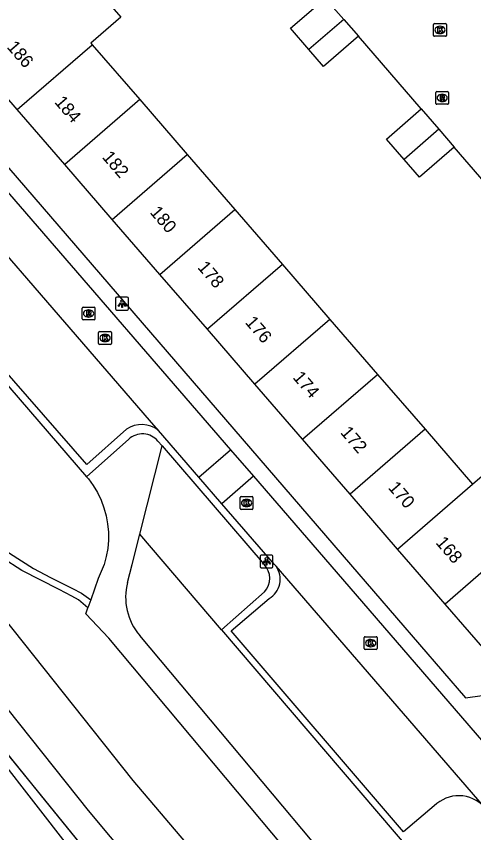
# Model space of a CAD drawing. Extents: x 160304 to 160954, y 383686 to 384161.
# Drawn here: x 160380.9 to 160416.5, y 383979.1 to 384042.8 of the extents above; entities that cross this region are included whole.
import ezdxf

# ---------------------------------------------------------------- set-up
doc = ezdxf.new("R2010")
doc.units = 0
for name, color, linetype in [('IMGEO_Grasland_overig', 7, 'Continuous'), ('IMGEO_Greppel_droge_sloot', 7, 'Continuous'), ('IMGEO_Haag', 7, 'Continuous'), ('IMGEO_Hek', 7, 'Continuous'), ('IMGEO_Kolk', 7, 'Continuous'), ('IMGEO_Lichtpunt', 7, 'Continuous'), ('IMGEO_Pand', 7, 'Continuous'), ('IMGEO_Pand_nummerreeks', 7, 'Continuous'), ('IMGEO_Rijbaan_lokaal_open', 7, 'Continuous'), ('IMGEO_Rioolput', 7, 'Continuous'), ('IMGEO_Struiken', 7, 'Continuous'), ('IMGEO_Voetpad_halfverhard', 7, 'Continuous'), ('IMGEO_Voetpad_open', 7, 'Continuous')]:
    doc.layers.add(name, color=color, linetype=linetype)

msp = doc.modelspace()

# ---------------------------------------------------------------- linework, layer by layer
at = {"layer": 'IMGEO_Grasland_overig'}
msp.add_lwpolyline([(160336.228, 384040.312), (160336.678, 384040.252), (160340.965, 384039.679), (160365.932, 384005.469), (160373.505, 383994.394), (160377.767, 383988.161), (160383.147, 383981.543), (160398.359, 383962.83), (160402.015, 383958.333), (160414.246, 383944.353)], dxfattribs=at)
at = {"layer": 'IMGEO_Greppel_droge_sloot'}
for points in [[(160347.988, 384037.853), (160368.404, 384010.249), (160374.735, 384002.298), (160376.565, 384000), (160382.21, 383992.911), (160389.971, 383983.164), (160406.97, 383963.092), (160416.266, 383951.788), (160430.579, 383935.188), (160438.969, 383926.193), (160455.21, 383909.411), (160471.059, 383893.924), (160480.673, 383885.044), (160482.322, 383883.58), (160491.37, 383875.548), (160499.844, 383868.426), (160500, 383868.292)], [(160495.305, 383866.693), (160489.609, 383871.764), (160477.984, 383881.802), (160468.372, 383890.76), (160452.087, 383906.656), (160436.096, 383922.678), (160427.491, 383932.216), (160413.605, 383948.881), (160404.058, 383959.794), (160386.494, 383980.821), (160371.217, 384000), (160366.262, 384006.221), (160352.018, 384025.775), (160346.589, 384036.832)]]:
    msp.add_lwpolyline(points, dxfattribs=at)
at = {"layer": 'IMGEO_Haag'}
msp.add_lwpolyline([(160396.861, 383994.912), (160390.498, 384002.361)], dxfattribs=at)
at = {"layer": 'IMGEO_Hek'}
msp.add_lwpolyline([(160496.977, 383862.925), (160487.621, 383870.467), (160450.658, 383905.135), (160446.69, 383908.992), (160442.778, 383912.907), (160435.125, 383920.904), (160425.857, 383931.082), (160402.015, 383958.333), (160377.767, 383988.161), (160365.932, 384005.469), (160340.965, 384039.679), (160336.678, 384040.252)], dxfattribs=at)
at = {"layer": 'IMGEO_Kolk'}
for p, q in [((160413.407, 384041.28), (160413.407, 384042.132)), ((160413.482, 384042.206), (160414.334, 384042.206)), ((160413.895, 384041.986), (160413.92, 384041.986)), ((160414.408, 384042.132), (160414.408, 384041.28)), ((160413.918, 384041.426), (160413.893, 384041.426)), ((160414.334, 384041.206), (160413.482, 384041.206)), ((160387.297, 384017.251), (160387.297, 384018.103)), ((160387.372, 384018.177), (160388.224, 384018.177)), ((160387.785, 384017.957), (160387.81, 384017.957)), ((160388.298, 384018.103), (160388.298, 384017.251)), ((160388.224, 384017.177), (160387.372, 384017.177)), ((160387.808, 384017.397), (160387.783, 384017.397)), ((160398.327, 384004.376), (160398.327, 384005.228)), ((160398.402, 384005.302), (160399.254, 384005.302)), ((160398.815, 384005.082), (160398.84, 384005.082)), ((160399.328, 384005.228), (160399.328, 384004.376)), ((160398.838, 384004.522), (160398.813, 384004.522)), ((160399.254, 384004.302), (160398.402, 384004.302)), ((160408.006, 383993.443), (160408.006, 383994.295)), ((160408.081, 383994.369), (160408.933, 383994.369)), ((160409.007, 383994.295), (160409.007, 383993.443)), ((160408.517, 383993.589), (160408.492, 383993.589)), ((160408.494, 383994.149), (160408.519, 383994.149)), ((160408.933, 383993.369), (160408.081, 383993.369))]:
    msp.add_line(p, q, dxfattribs=at)
for points in [[(160413.407, 384041.28), (160413.407, 384042.132)], [(160413.482, 384042.206), (160414.334, 384042.206)], [(160414.408, 384042.132), (160414.408, 384041.28)], [(160413.728, 384041.906), (160413.851, 384041.906), (160413.851, 384041.755), (160413.981, 384041.906), (160414.145, 384041.906), (160413.999, 384041.755), (160414.152, 384041.506), (160414, 384041.506), (160413.915, 384041.67), (160413.851, 384041.603), (160413.851, 384041.506), (160413.728, 384041.506), (160413.728, 384041.906)], [(160414.334, 384041.206), (160413.482, 384041.206)], [(160387.297, 384017.251), (160387.297, 384018.103)], [(160387.372, 384018.177), (160388.224, 384018.177)], [(160387.618, 384017.877), (160387.741, 384017.877), (160387.741, 384017.726), (160387.871, 384017.877), (160388.035, 384017.877), (160387.889, 384017.726), (160388.042, 384017.477), (160387.89, 384017.477), (160387.805, 384017.641), (160387.741, 384017.574), (160387.741, 384017.477), (160387.618, 384017.477), (160387.618, 384017.877)], [(160388.298, 384018.103), (160388.298, 384017.251)], [(160388.224, 384017.177), (160387.372, 384017.177)], [(160398.327, 384004.376), (160398.327, 384005.228)], [(160398.402, 384005.302), (160399.254, 384005.302)], [(160398.648, 384005.002), (160398.771, 384005.002), (160398.771, 384004.851), (160398.901, 384005.002), (160399.065, 384005.002), (160398.919, 384004.851), (160399.072, 384004.602), (160398.92, 384004.602), (160398.835, 384004.766), (160398.771, 384004.699), (160398.771, 384004.602), (160398.648, 384004.602), (160398.648, 384005.002)], [(160399.328, 384005.228), (160399.328, 384004.376)], [(160399.254, 384004.302), (160398.402, 384004.302)], [(160408.006, 383993.443), (160408.006, 383994.295)], [(160408.081, 383994.369), (160408.933, 383994.369)], [(160409.007, 383994.295), (160409.007, 383993.443)], [(160408.327, 383994.069), (160408.45, 383994.069), (160408.45, 383993.918), (160408.58, 383994.069), (160408.744, 383994.069), (160408.598, 383993.918), (160408.751, 383993.669), (160408.599, 383993.669), (160408.514, 383993.833), (160408.45, 383993.766), (160408.45, 383993.669), (160408.327, 383993.669), (160408.327, 383994.069)], [(160408.933, 383993.369), (160408.081, 383993.369)]]:
    msp.add_lwpolyline(points, dxfattribs=at)
for centre, start, end in [((160413.484, 384042.13), 91.55205, 178.44795), ((160413.484, 384042.13), 91.55205, 178.44795), ((160414.332, 384042.13), 1.55205, 88.44795), ((160414.332, 384042.13), 1.55205, 88.44795), ((160413.484, 384041.282), 181.55205, 268.44795), ((160413.484, 384041.282), 181.55205, 268.44795), ((160414.332, 384041.282), 271.55205, 358.44795), ((160414.332, 384041.282), 271.55205, 358.44795), ((160387.374, 384018.101), 91.55205, 178.44795), ((160387.374, 384018.101), 91.55205, 178.44795), ((160388.222, 384018.101), 1.55205, 88.44795), ((160388.222, 384018.101), 1.55205, 88.44795), ((160387.374, 384017.253), 181.55205, 268.44795), ((160387.374, 384017.253), 181.55205, 268.44795), ((160388.222, 384017.253), 271.55205, 358.44795), ((160388.222, 384017.253), 271.55205, 358.44795), ((160398.404, 384005.226), 91.55205, 178.44795), ((160398.404, 384005.226), 91.55205, 178.44795), ((160399.252, 384005.226), 1.55205, 88.44795), ((160399.252, 384005.226), 1.55205, 88.44795), ((160398.404, 384004.378), 181.55205, 268.44795), ((160398.404, 384004.378), 181.55205, 268.44795), ((160399.252, 384004.378), 271.55205, 358.44795), ((160399.252, 384004.378), 271.55205, 358.44795), ((160408.083, 383994.293), 91.55205, 178.44795), ((160408.083, 383994.293), 91.55205, 178.44795), ((160408.931, 383994.293), 1.55205, 88.44795), ((160408.931, 383994.293), 1.55205, 88.44795), ((160408.083, 383993.445), 181.55205, 268.44795), ((160408.083, 383993.445), 181.55205, 268.44795), ((160408.931, 383993.445), 271.55205, 358.44795), ((160408.931, 383993.445), 271.55205, 358.44795)]:
    msp.add_arc(centre, 0.0765, start, end, dxfattribs=at)
for centre, major_axis, ratio, start_param, end_param in [((160413.894, 384041.706), (-0.387, 0.002), 0.722429, 4.712389, 7.853982), ((160413.919, 384041.706), (-0.39, 0.002), 0.717154, 1.570796, 4.712389), ((160387.784, 384017.677), (-0.387, 0.002), 0.722429, 4.712389, 7.853982), ((160387.809, 384017.677), (-0.39, 0.002), 0.717154, 1.570796, 4.712389), ((160398.814, 384004.802), (-0.387, 0.002), 0.722429, 4.712389, 7.853982), ((160398.839, 384004.802), (-0.39, 0.002), 0.717154, 1.570796, 4.712389), ((160408.493, 383993.869), (-0.387, 0.002), 0.722429, 4.712389, 7.853982), ((160408.518, 383993.869), (-0.39, 0.002), 0.717154, 1.570796, 4.712389)]:
    msp.add_ellipse(centre, major_axis=major_axis, ratio=ratio, start_param=start_param, end_param=end_param, dxfattribs=at)
at = {"layer": 'IMGEO_Lichtpunt'}
for p, q in [((160388.622, 384020.756), (160388.622, 384019.949)), ((160388.622, 384020.756), (160388.622, 384019.949)), ((160389.524, 384020.851), (160388.716, 384020.851)), ((160389.524, 384020.851), (160388.716, 384020.851)), ((160389.618, 384019.949), (160389.618, 384020.756)), ((160389.618, 384019.949), (160389.618, 384020.756)), ((160388.716, 384019.855), (160389.524, 384019.855)), ((160388.716, 384019.855), (160389.524, 384019.855)), ((160399.883, 384000.644), (160399.883, 383999.837)), ((160399.883, 384000.644), (160399.883, 383999.837)), ((160400.785, 384000.739), (160399.977, 384000.739)), ((160400.785, 384000.739), (160399.977, 384000.739)), ((160400.879, 383999.837), (160400.879, 384000.644)), ((160400.879, 383999.837), (160400.879, 384000.644)), ((160399.977, 383999.743), (160400.785, 383999.743)), ((160399.977, 383999.743), (160400.785, 383999.743))]:
    msp.add_line(p, q, dxfattribs=at)
for points in [[(160388.996, 384020.42), (160389.035, 384020.392), (160388.847, 384020.13), (160388.809, 384020.157), (160388.996, 384020.42)], [(160389.098, 384020.372), (160389.145, 384020.372), (160389.145, 384020.05), (160389.098, 384020.05), (160389.098, 384020.372)], [(160389.208, 384020.392), (160389.246, 384020.419), (160389.433, 384020.157), (160389.394, 384020.129), (160389.208, 384020.392)], [(160400.257, 384000.308), (160400.296, 384000.28), (160400.108, 384000.018), (160400.07, 384000.045), (160400.257, 384000.308)], [(160400.359, 384000.26), (160400.406, 384000.26), (160400.406, 383999.938), (160400.359, 383999.938), (160400.359, 384000.26)], [(160400.469, 384000.28), (160400.507, 384000.307), (160400.694, 384000.045), (160400.655, 384000.017), (160400.469, 384000.28)]]:
    msp.add_lwpolyline(points, dxfattribs=at)
for centre in [(160389.121, 384020.554), (160400.382, 384000.442)]:
    msp.add_circle(centre, 0.0994, dxfattribs=at)
for centre, start, end in [((160388.716, 384020.756), 90, 180), ((160388.716, 384020.756), 90, 180), ((160389.524, 384020.756), 0, 90), ((160389.524, 384020.756), 0, 90), ((160388.716, 384019.949), 180, 270), ((160388.716, 384019.949), 180, 270), ((160389.524, 384019.949), 270, 0), ((160389.524, 384019.949), 270, 360), ((160399.977, 384000.644), 90, 180), ((160399.977, 384000.644), 90, 180), ((160400.785, 384000.644), 0, 90), ((160400.785, 384000.644), 0, 90), ((160399.977, 383999.837), 180, 270), ((160399.977, 383999.837), 180, 270), ((160400.785, 383999.837), 270, 0), ((160400.785, 383999.837), 270, 360)]:
    msp.add_arc(centre, 0.0946, start, end, dxfattribs=at)
at = {"layer": 'IMGEO_Pand'}
for points in [[(160383.087, 384044.841), (160385.422, 384046.86), (160389.03, 384042.688), (160386.695, 384040.669), (160386.794, 384040.554)], [(160403.681, 384040.175), (160402.244, 384041.836), (160404.96, 384044.187)], [(160404.96, 384044.187), (160406.399, 384042.525)], [(160406.399, 384042.525), (160403.681, 384040.175)], [(160406.399, 384042.525), (160407.541, 384041.205)], [(160407.541, 384041.205), (160404.825, 384038.854), (160403.681, 384040.175)], [(160380.948, 384035.498), (160386.794, 384040.554)], [(160386.794, 384040.554), (160390.502, 384036.266)], [(160380.948, 384035.498), (160377.241, 384039.785)], [(160390.502, 384036.266), (160384.655, 384031.211)], [(160390.502, 384036.266), (160394.207, 384031.981)], [(160384.655, 384031.211), (160380.948, 384035.498)], [(160411.101, 384031.603), (160409.724, 384033.194), (160412.44, 384035.545)], [(160412.44, 384035.545), (160413.818, 384033.953)], [(160413.818, 384033.953), (160411.101, 384031.603)], [(160413.818, 384033.953), (160415.02, 384032.564)], [(160415.02, 384032.564), (160412.304, 384030.213), (160411.101, 384031.603)], [(160388.361, 384026.925), (160394.207, 384031.981)], [(160394.207, 384031.981), (160397.915, 384027.693)], [(160388.361, 384026.925), (160384.655, 384031.211)], [(160392.068, 384022.638), (160397.915, 384027.693)], [(160397.915, 384027.693), (160401.622, 384023.407)], [(160392.068, 384022.638), (160388.361, 384026.925)], [(160401.622, 384023.407), (160395.775, 384018.351)], [(160401.622, 384023.407), (160405.329, 384019.12)], [(160395.775, 384018.351), (160392.068, 384022.638)], [(160405.329, 384019.12), (160399.482, 384014.064)], [(160405.329, 384019.12), (160409.036, 384014.833)], [(160399.482, 384014.064), (160395.775, 384018.351)], [(160403.188, 384009.778), (160409.036, 384014.833)], [(160409.036, 384014.833), (160412.742, 384010.547)], [(160403.188, 384009.778), (160399.482, 384014.064)], [(160412.742, 384010.547), (160406.895, 384005.491)], [(160412.742, 384010.547), (160416.449, 384006.26)], [(160406.895, 384005.491), (160403.188, 384009.778)], [(160416.449, 384006.26), (160419.459, 384008.862), (160423.166, 384004.575), (160420.156, 384001.973)], [(160410.602, 384001.204), (160416.449, 384006.26)], [(160410.602, 384001.204), (160406.895, 384005.491)], [(160420.156, 384001.973), (160420.671, 384001.378), (160421.862, 384000), (160423.941, 383997.595), (160418.094, 383992.539), (160414.309, 383996.917)], [(160420.156, 384001.973), (160417.874, 384000), (160414.309, 383996.917)], [(160414.309, 383996.917), (160411.643, 384000), (160410.602, 384001.204)]]:
    msp.add_lwpolyline(points, dxfattribs=at)
at = {"layer": 'IMGEO_Rijbaan_lokaal_open'}
for points in [[(160364.754, 384046.943), (160397.588, 384008.955)], [(160412.44, 384035.545), (160407.541, 384041.205)], [(160391.959, 384010.465), (160391.267, 384011.265), (160370.932, 384034.776), (160370.313, 384035.491)], [(160419.854, 384026.979), (160415.02, 384032.564)], [(160395.114, 384006.817), (160391.959, 384010.465)], [(160395.114, 384006.817), (160397.588, 384008.955)], [(160397.588, 384008.955), (160399.379, 384006.883)], [(160396.906, 384004.745), (160395.114, 384006.817)], [(160399.379, 384006.883), (160396.906, 384004.745)], [(160399.379, 384006.883), (160405.328, 384000), (160419.771, 383983.265)], [(160401.126, 383999.866), (160401.01, 384000), (160396.906, 384004.745)], [(160417.354, 383981.089), (160401.126, 383999.866)]]:
    msp.add_lwpolyline(points, dxfattribs=at)
at = {"layer": 'IMGEO_Rioolput'}
for p, q in [((160413.65, 384036.903), (160414.502, 384036.903)), ((160413.575, 384035.977), (160413.575, 384036.829)), ((160414.063, 384036.683), (160414.088, 384036.683)), ((160414.576, 384036.829), (160414.576, 384035.977)), ((160414.502, 384035.903), (160413.65, 384035.903)), ((160414.086, 384036.123), (160414.061, 384036.123)), ((160386.011, 384019.159), (160386.011, 384020.011)), ((160386.086, 384020.085), (160386.938, 384020.085)), ((160386.499, 384019.865), (160386.524, 384019.865)), ((160387.012, 384020.011), (160387.012, 384019.159)), ((160386.938, 384019.085), (160386.086, 384019.085)), ((160386.522, 384019.305), (160386.497, 384019.305))]:
    msp.add_line(p, q, dxfattribs=at)
for points in [[(160413.65, 384036.903), (160414.502, 384036.903)], [(160413.575, 384035.977), (160413.575, 384036.829)], [(160414.164, 384036.601), (160413.912, 384036.603), (160413.912, 384036.203)], [(160413.912, 384036.203), (160414.036, 384036.203), (160414.036, 384036.365), (160414.047, 384036.365)], [(160414.09, 384036.522), (160414.036, 384036.522), (160414.036, 384036.441)], [(160414.036, 384036.441), (160414.088, 384036.441)], [(160414.094, 384036.336), (160414.165, 384036.203), (160414.305, 384036.203), (160414.24, 384036.329)], [(160414.576, 384036.829), (160414.576, 384035.977)], [(160414.502, 384035.903), (160413.65, 384035.903)], [(160386.011, 384019.159), (160386.011, 384020.011)], [(160386.086, 384020.085), (160386.938, 384020.085)], [(160386.6, 384019.783), (160386.348, 384019.785), (160386.348, 384019.385)], [(160386.526, 384019.704), (160386.472, 384019.704), (160386.472, 384019.623)], [(160387.012, 384020.011), (160387.012, 384019.159)], [(160386.938, 384019.085), (160386.086, 384019.085)], [(160386.348, 384019.385), (160386.472, 384019.385), (160386.472, 384019.547), (160386.483, 384019.547)], [(160386.472, 384019.623), (160386.524, 384019.623)], [(160386.53, 384019.518), (160386.601, 384019.385), (160386.741, 384019.385), (160386.676, 384019.511)]]:
    msp.add_lwpolyline(points, dxfattribs=at)
for centre, radius, start, end in [((160413.652, 384036.827), 0.0765, 91.55205, 178.44795), ((160413.652, 384036.827), 0.0765, 91.55205, 178.44795), ((160414.5, 384036.827), 0.0765, 1.55205, 88.44795), ((160414.5, 384036.827), 0.0765, 1.55205, 88.44795), ((160414.046, 384036.312), 0.0533, 26.02933, 88.69889), ((160414.072, 384036.63), 0.19, 274.7715, 282.96867), ((160414.096, 384036.426), 0.0964, 77.00612, 93.18647), ((160414.11, 384036.483), 0.0378, 276.66336, 79.67722), ((160414.163, 384036.491), 0.109, 350.36119, 89.41601), ((160414.161, 384036.491), 0.112, 277.58423, 350.98172), ((160414.145, 384036.276), 0.108, 29.51342, 73.79051), ((160413.652, 384035.979), 0.0765, 181.55205, 268.44795), ((160413.652, 384035.979), 0.0765, 181.55205, 268.44795), ((160414.5, 384035.979), 0.0765, 271.55205, 358.44795), ((160414.5, 384035.979), 0.0765, 271.55205, 358.44795), ((160386.088, 384020.009), 0.0765, 91.55205, 178.44795), ((160386.088, 384020.009), 0.0765, 91.55205, 178.44795), ((160386.532, 384019.608), 0.0964, 77.00612, 93.18647), ((160386.546, 384019.665), 0.0378, 276.66336, 79.67722), ((160386.599, 384019.673), 0.109, 350.36119, 89.41601), ((160386.597, 384019.673), 0.112, 277.58423, 350.98172), ((160386.936, 384020.009), 0.0765, 1.55205, 88.44795), ((160386.936, 384020.009), 0.0765, 1.55205, 88.44795), ((160386.088, 384019.161), 0.0765, 181.55205, 268.44795), ((160386.088, 384019.161), 0.0765, 181.55205, 268.44795), ((160386.482, 384019.494), 0.0533, 26.02933, 88.69889), ((160386.508, 384019.812), 0.19, 274.7715, 282.96867), ((160386.581, 384019.458), 0.108, 29.51342, 73.79051), ((160386.936, 384019.161), 0.0765, 271.55205, 358.44795), ((160386.936, 384019.161), 0.0765, 271.55205, 358.44795)]:
    msp.add_arc(centre, radius, start, end, dxfattribs=at)
for centre, major_axis, ratio, start_param, end_param in [((160414.062, 384036.403), (-0.387, 0.002), 0.722429, 4.712389, 7.853982), ((160414.087, 384036.403), (-0.39, 0.002), 0.717154, 1.570796, 4.712389), ((160386.498, 384019.585), (-0.387, 0.002), 0.722429, 4.712389, 7.853982), ((160386.523, 384019.585), (-0.39, 0.002), 0.717154, 1.570796, 4.712389)]:
    msp.add_ellipse(centre, major_axis=major_axis, ratio=ratio, start_param=start_param, end_param=end_param, dxfattribs=at)
at = {"layer": 'IMGEO_Struiken'}
msp.add_lwpolyline([(160333.795, 384038.435), (160338.753, 384038.065), (160342.046, 384035.848), (160346.35, 384030.668), (160352.129, 384022.462), (160366.05, 384002.667), (160369.822, 383997.497), (160373.947, 383992.091), (160387.835, 383974.261), (160394.541, 383965.796), (160400.807, 383958.262), (160409.451, 383948.285), (160413.502, 383943.721)], dxfattribs=at)
at = {"layer": 'IMGEO_Voetpad_halfverhard'}
for points in [[(160390.498, 384002.361), (160392.242, 384009.254)], [(160386.36, 384006.845), (160386.496, 384006.68), (160386.874, 384006.16), (160387.203, 384005.608), (160387.483, 384005.029), (160387.709, 384004.428), (160387.881, 384003.808), (160387.997, 384003.176), (160388.056, 384002.536), (160388.057, 384001.893), (160388.001, 384001.253), (160387.888, 384000.62), (160387.719, 384000), (160387.266, 383998.907), (160386.679, 383997.251)], [(160386.459, 383996.631), (160385.733, 383997.245), (160385.207, 383997.523), (160384.211, 383998.05), (160381.32, 383999.528), (160379.778, 384000.533), (160377.796, 384002.111), (160376.517, 384003.717), (160376.999, 384004.101)], [(160376.999, 384004.101), (160377.765, 384003.139), (160378.468, 384002.269), (160380.346, 384000.883), (160382.213, 383999.699), (160383.553, 383998.976), (160384.379, 383998.563), (160385.258, 383998.124), (160385.953, 383997.763), (160386.679, 383997.251)], [(160389.548, 383998.604), (160389.901, 384000), (160390.498, 384002.361)], [(160386.679, 383997.251), (160386.459, 383996.631)], [(160447.338, 383923.446), (160388.085, 383994.267), (160386.292, 383996.161), (160386.459, 383996.631)], [(160406.355, 383975.532), (160390.511, 383994.462)]]:
    msp.add_lwpolyline(points, dxfattribs=at)
msp.add_arc((160393.95, 383997.444), 4.552, 165.24193, 220.93514, dxfattribs=at)
at = {"layer": 'IMGEO_Voetpad_open'}
for points in [[(160369.22, 384049.062), (160366.633, 384046.782), (160406.925, 384000), (160415.887, 383989.594), (160418.503, 383989.954)], [(160389.465, 384010.549), (160386.37, 384007.804), (160378.355, 384016.973), (160366.739, 384030.257), (160369.487, 384032.615), (160369.862, 384032.915)], [(160372.913, 384022.406), (160386.36, 384006.845)], [(160386.36, 384006.845), (160389.638, 384009.779)], [(160391.919, 384009.63), (160392.242, 384009.254)], [(160392.242, 384009.254), (160400.188, 384000)], [(160400.235, 383997.872), (160396.861, 383994.912)], [(160413.461, 383981.17), (160411.072, 383979.14), (160397.62, 383994.816), (160400.594, 383997.34)], [(160396.861, 383994.912), (160411.707, 383977.533)]]:
    msp.add_lwpolyline(points, dxfattribs=at)
for centre, radius, start, end in [((160390.655, 384008.821), 2.098, 51.58297, 124.55895), ((160390.706, 384008.588), 1.599, 40.65498, 131.87027), ((160399.087, 383998.911), 1.549, 317.85826, 44.67225), ((160399.688, 383998.85), 1.761, 300.96776, 35.24578), ((160415.369, 383979.283), 2.684, 42.29713, 135.31896)]:
    msp.add_arc(centre, radius, start, end, dxfattribs=at)

# ---------------------------------------------------------------- texts
at = {"layer": 'IMGEO_Pand_nummerreeks'}
for s, rotation, p in [('186', 310.85168, (160380.093, 384040.343)), ('184', 310.85168, (160383.807, 384036.047)), ('182', 310.85168, (160387.521, 384031.752)), ('180', 310.85168, (160391.24, 384027.452)), ('178', 310.85168, (160394.954, 384023.156)), ('176', 310.85168, (160398.666, 384018.863)), ('174', 310.85168, (160402.381, 384014.567)), ('172', 310.85168, (160406.095, 384010.272)), ('170', 310.85168, (160409.813, 384005.972)), ('168', 310.83449, (160413.523, 384001.68))]:
    msp.add_text(s, height=1, rotation=rotation, dxfattribs=at).set_placement(p)

doc.saveas('drawing.dxf')
